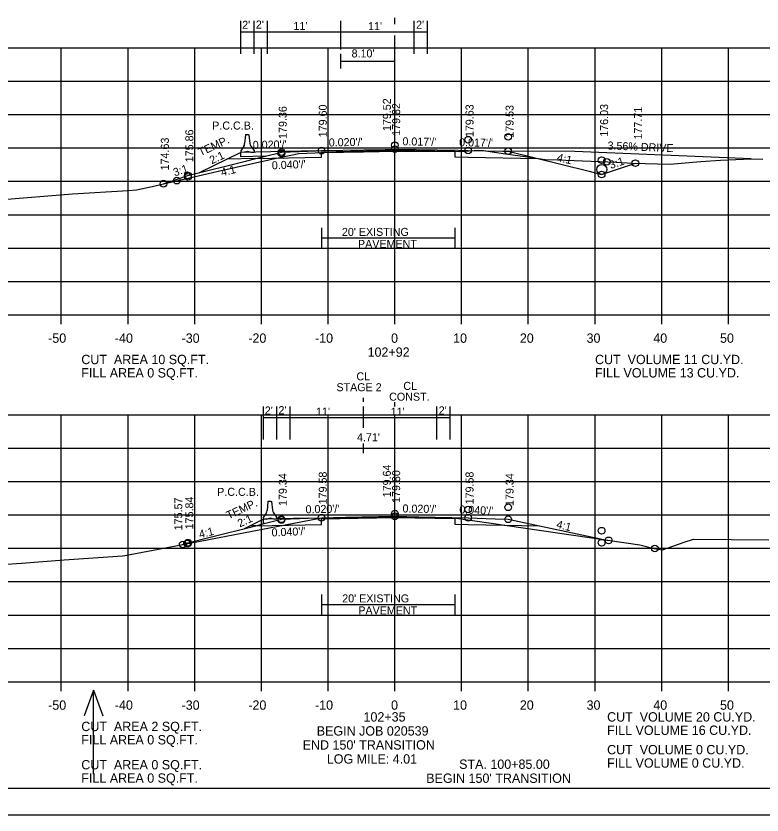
# Model space of a CAD drawing. Extents: x 915787 to 919910, y 133456 to 136717.
# Drawn here: x 916357.2 to 916469, y 133456 to 133575.8 of the extents above; entities that cross this region are included whole.
import ezdxf

# ---------------------------------------------------------------- set-up
doc = ezdxf.new("R2010")
doc.units = 0
for name, color, linetype in [('R_Axis', 7, 'Continuous'), ('R_Axis Annot', 7, 'Continuous'), ('R_Border', 7, 'Continuous'), ('R_Border Notes', 7, 'Continuous'), ('R_Drive', 7, 'Continuous'), ('R_Exist Surface', 7, 'Continuous'), ('R_Exist Surface Annot', 7, 'Continuous'), ('R_Fin Surface', 7, 'Continuous'), ('R_Grid', 7, 'Continuous'), ('R_MOT', 7, 'Continuous'), ('R_No Plot', 7, 'Continuous'), ('R_Water', 7, 'Continuous'), ('R_Water Annot', 7, 'Continuous'), ('R_Xsect Elev', 7, 'Continuous'), ('R_Xsect Slope', 7, 'Continuous')]:
    doc.layers.add(name, color=color, linetype=linetype)

msp = doc.modelspace()

# ---------------------------------------------------------------- linework, layer by layer
at = {"layer": 'R_Axis'}
for p, q in [((916273.98, 133531.01), (916553.98, 133531.01)), ((916363.98, 133529.61), (916363.98, 133531.01)), ((916373.98, 133529.61), (916373.98, 133531.01)), ((916383.98, 133529.61), (916383.98, 133531.01)), ((916393.98, 133529.61), (916393.98, 133531.01)), ((916403.98, 133529.61), (916403.98, 133531.01)), ((916413.98, 133529.61), (916413.98, 133531.01)), ((916423.98, 133529.61), (916423.98, 133531.01)), ((916433.98, 133529.61), (916433.98, 133531.01)), ((916443.98, 133529.61), (916443.98, 133531.01)), ((916453.98, 133529.61), (916453.98, 133531.01)), ((916463.98, 133529.61), (916463.98, 133531.01)), ((916273.98, 133476.01), (916553.98, 133476.01)), ((916363.98, 133474.61), (916363.98, 133476.01)), ((916373.98, 133474.61), (916373.98, 133476.01)), ((916383.98, 133474.61), (916383.98, 133476.01)), ((916393.98, 133474.61), (916393.98, 133476.01)), ((916403.98, 133474.61), (916403.98, 133476.01)), ((916413.98, 133474.61), (916413.98, 133476.01)), ((916423.98, 133474.61), (916423.98, 133476.01)), ((916433.98, 133474.61), (916433.98, 133476.01)), ((916443.98, 133474.61), (916443.98, 133476.01)), ((916453.98, 133474.61), (916453.98, 133476.01)), ((916463.98, 133474.61), (916463.98, 133476.01))]:
    msp.add_line(p, q, dxfattribs=at)
at = {"layer": 'R_Border'}
msp.add_line((916572.16, 133460.01), (916255.98, 133460.01), dxfattribs=at)
at = {"layer": 'R_Border Notes'}
for p, q in [((916413.98, 133574.55), (916413.98, 133575.51)), ((916413.98, 133567.9), (916413.98, 133572.86)), ((916405.88, 133567.9), (916405.88, 133570.14)), ((916405.88, 133569.02), (916413.98, 133569.02)), ((916409.27, 133517.96), (916409.27, 133518.58)), ((916413.98, 133517.24), (916413.98, 133517.93)), ((916413.98, 133510.46), (916413.98, 133514.75)), ((916409.27, 133510.29), (916409.27, 133511.71)), ((916409.27, 133511.02), (916413.98, 133511.02))]:
    msp.add_line(p, q, dxfattribs=at)
at = {"layer": 'R_Drive'}
for p, q in [((916440.97, 133555.48), (916430.97, 133555.54)), ((916467.4, 133554.39), (916440.97, 133555.48))]:
    msp.add_line(p, q, dxfattribs=at)
at = {"layer": 'R_Exist Surface'}
for points in [[(916354.57, 133548.22), (916365.66, 133549.14), (916374.02, 133549.65), (916375.24, 133549.72), (916377.58, 133550.25), (916387.31, 133552.48), (916395.52, 133554.31), (916399.56, 133555.2), (916400.76, 133555.24), (916403.3, 133555.32), (916409.27, 133555.45), (916413.97, 133555.54), (916419.97, 133555.51), (916423.66, 133555.5), (916425.85, 133555.61), (916427.27, 133555.64), (916430.56, 133555.14), (916433.85, 133554.67), (916436.5, 133554.28), (916438.35, 133554.21), (916447.14, 133553.88), (916449.61, 133553.72), (916455.24, 133553.58), (916456.9, 133553.73), (916459.83, 133553.96), (916462.78, 133554.2), (916467.4, 133554.39), (916469.15, 133554.32)], [(916355.08, 133493.56), (916358.02, 133493.77), (916364.39, 133494.29), (916373.17, 133494.89), (916373.52, 133494.91), (916378.57, 133495.89), (916402.71, 133500.54), (916412.64, 133500.65), (916413.6, 133500.66), (916414.46, 133500.65), (916423.17, 133500.51), (916428.42, 133499.75), (916450.68, 133496.51), (916452.85, 133496), (916454.08, 133495.76), (916457.35, 133496.95), (916458.75, 133497.39), (916470.01, 133497.28)]]:
    msp.add_lwpolyline(points, dxfattribs=at)
at = {"layer": 'R_Exist Surface Annot'}
for p, q in [((916402.98, 133544.03), (916402.98, 133541.03)), ((916422.98, 133544.03), (916422.98, 133541.03)), ((916402.98, 133542.53), (916422.98, 133542.53)), ((916402.98, 133489.1), (916402.98, 133486.1)), ((916422.98, 133489.1), (916422.98, 133486.1)), ((916402.98, 133487.6), (916422.98, 133487.6))]:
    msp.add_line(p, q, dxfattribs=at)
at = {"layer": 'R_Fin Surface'}
for points in [[(916379.3, 133550.65), (916379.9, 133550.85), (916382.97, 133551.87), (916391.8, 133554.08), (916393.16, 133554.42), (916396.46, 133555.24), (916396.97, 133555.37), (916402.17, 133555.58), (916402.97, 133555.61), (916412.5, 133555.8), (916413.97, 133555.83), (916423.5, 133555.67), (916424.97, 133555.64), (916430.17, 133555.55), (916430.97, 133555.54), (916443.1, 133552.51), (916444.97, 133552.04), (916445.54, 133552.23), (916450.02, 133553.72)], [(916393.16, 133554.42), (916402.98, 133554.61), (916402.97, 133555.44), (916413.97, 133555.66), (916422.97, 133555.51), (916422.98, 133554.68), (916424.98, 133554.64), (916435.39, 133554.43)], [(916382.18, 133496.59), (916382.59, 133496.72), (916382.97, 133496.85), (916386.3, 133497.68), (916393.16, 133499.4), (916394.41, 133499.71), (916396.97, 133500.35), (916401.02, 133500.51), (916402.97, 133500.59), (916406.56, 133500.66), (916413.97, 133500.81), (916417.56, 133500.74), (916424.97, 133500.59), (916429.02, 133500.43), (916430.97, 133500.35), (916446.02, 133497.2)], [(916393.16, 133499.4), (916402.98, 133499.59), (916402.97, 133500.42), (916413.97, 133500.64), (916422.97, 133500.46), (916422.98, 133499.63), (916424.98, 133499.59), (916435.62, 133499.38)]]:
    msp.add_lwpolyline(points, dxfattribs=at)
at = {"layer": 'R_Grid'}
for p, q in [((916273.98, 133571.01), (916553.98, 133571.01)), ((916363.98, 133531.01), (916363.98, 133571.01)), ((916373.98, 133531.01), (916373.98, 133571.01)), ((916383.98, 133531.01), (916383.98, 133571.01)), ((916393.98, 133531.01), (916393.98, 133571.01)), ((916403.98, 133531.01), (916403.98, 133571.01)), ((916413.98, 133531.01), (916413.98, 133571.01)), ((916423.98, 133531.01), (916423.98, 133571.01)), ((916433.98, 133531.01), (916433.98, 133571.01)), ((916443.98, 133531.01), (916443.98, 133571.01)), ((916453.98, 133531.01), (916453.98, 133571.01)), ((916463.98, 133531.01), (916463.98, 133571.01)), ((916273.98, 133566.01), (916553.98, 133566.01)), ((916273.98, 133561.01), (916553.98, 133561.01)), ((916273.98, 133556.01), (916553.98, 133556.01)), ((916273.98, 133551.01), (916553.98, 133551.01)), ((916273.98, 133546.01), (916553.98, 133546.01)), ((916273.98, 133541.01), (916553.98, 133541.01)), ((916273.98, 133536.01), (916553.98, 133536.01)), ((916273.98, 133531.01), (916553.98, 133531.01)), ((916273.98, 133516.01), (916553.98, 133516.01)), ((916363.98, 133476.01), (916363.98, 133516.01)), ((916373.98, 133476.01), (916373.98, 133516.01)), ((916383.98, 133476.01), (916383.98, 133516.01)), ((916393.98, 133476.01), (916393.98, 133516.01)), ((916403.98, 133476.01), (916403.98, 133516.01)), ((916413.98, 133476.01), (916413.98, 133516.01)), ((916423.98, 133476.01), (916423.98, 133516.01)), ((916433.98, 133476.01), (916433.98, 133516.01)), ((916443.98, 133476.01), (916443.98, 133516.01)), ((916453.98, 133476.01), (916453.98, 133516.01)), ((916463.98, 133476.01), (916463.98, 133516.01)), ((916273.98, 133511.01), (916553.98, 133511.01)), ((916273.98, 133506.01), (916553.98, 133506.01)), ((916273.98, 133501.01), (916553.98, 133501.01)), ((916273.98, 133496.01), (916553.98, 133496.01)), ((916273.98, 133491.01), (916553.98, 133491.01)), ((916273.98, 133486.01), (916553.98, 133486.01)), ((916273.98, 133481.01), (916553.98, 133481.01)), ((916273.98, 133476.01), (916553.98, 133476.01))]:
    msp.add_line(p, q, dxfattribs=at)
at = {"layer": 'R_MOT'}
for p, q in [((916391.57, 133557.97), (916391.46, 133556.66)), ((916391.57, 133557.97), (916391.64, 133558.04)), ((916391.64, 133558.04), (916392.01, 133558.04)), ((916392.01, 133558.04), (916392.08, 133557.98)), ((916392.08, 133557.98), (916392.24, 133556.68)), ((916391.32, 133556.27), (916390.87, 133555.6)), ((916392.4, 133556.29), (916392.87, 133555.64)), ((916390.87, 133555.6), (916390.88, 133555.35)), ((916391.38, 133555.36), (916390.88, 133555.35)), ((916391.38, 133555.36), (916391.87, 133555.54)), ((916391.87, 133555.54), (916392.38, 133555.38)), ((916392.38, 133555.38), (916392.88, 133555.39)), ((916392.87, 133555.64), (916392.88, 133555.39)), ((916394.96, 133503), (916394.85, 133501.69)), ((916394.96, 133503), (916395.02, 133503.06)), ((916395.02, 133503.06), (916395.4, 133503.07)), ((916395.4, 133503.07), (916395.47, 133503.01)), ((916395.47, 133503.01), (916395.63, 133501.7)), ((916394.71, 133501.29), (916394.26, 133500.63)), ((916395.79, 133501.32), (916396.26, 133500.67)), ((916394.26, 133500.63), (916394.27, 133500.38)), ((916394.77, 133500.39), (916394.27, 133500.38)), ((916394.77, 133500.39), (916395.26, 133500.56)), ((916395.26, 133500.56), (916395.77, 133500.41)), ((916395.77, 133500.41), (916396.27, 133500.42)), ((916396.26, 133500.67), (916396.27, 133500.42))]:
    msp.add_line(p, q, dxfattribs=at)
for centre, start, end in [((916390.63, 133556.73), 326.1785, 355.1615), ((916393.07, 133556.78), 187.1795, 216.1625), ((916394.02, 133501.76), 326.1785, 355.1615), ((916396.46, 133501.81), 187.1795, 216.1625)]:
    msp.add_arc(centre, 0.833, start, end, dxfattribs=at)
at = {"layer": 'R_No Plot'}
msp.add_line((916243.57, 133456.04), (916576.91, 133456.04), dxfattribs=at)
for points in [[(916243.57, 133669.37), (916576.91, 133669.37), (916576.91, 133456.03), (916243.57, 133456.03)], [(916489.9, 133665.47), (916489.9, 133655.59), (916525.63, 133655.59), (916525.63, 133652.67), (916548.83, 133652.67), (916548.83, 133629.46), (916572.16, 133629.46), (916572.16, 133460.01), (916255.98, 133460.01), (916255.98, 133665.47)]]:
    msp.add_lwpolyline(points, close=True, dxfattribs=at)
for centre in [(916424.97, 133557.25), (916430.97, 133557.69), (916413.97, 133556.43), (916413.97, 133555.83), (916396.97, 133555.37), (916396.97, 133555.17), (916402.97, 133555.61), (916402.97, 133555.61), (916424.97, 133555.64), (916430.97, 133555.54), (916444.97, 133554.19), (916445.74, 133553.94), (916450.02, 133553.72), (916381.3, 133551.11), (916382.97, 133551.87), (916382.97, 133551.67), (916444.97, 133552.04), (916379.3, 133550.65), (916430.97, 133502.15), (916413.97, 133501.2), (916413.97, 133500.81), (916424.97, 133501.82), (916396.97, 133500.35), (916396.97, 133500.25), (916402.97, 133500.59), (916402.97, 133500.59), (916424.97, 133500.59), (916430.97, 133500.35), (916444.97, 133498.65), (916446.02, 133497.2), (916382.18, 133496.59), (916382.83, 133496.71), (916382.97, 133496.85), (916382.97, 133496.75), (916444.97, 133496.85), (916452.96, 133495.99)]:
    msp.add_circle(centre, 0.5, dxfattribs=at)
at = {"layer": 'R_Water'}
msp.add_circle((916444.99, 133552.8), 0.75, dxfattribs=at)
at = {"layer": 'R_Water Annot'}
for p, q in [((916368.83, 133474.72), (916367.43, 133470.88)), ((916368.83, 133462.15), (916368.83, 133474.72)), ((916368.83, 133474.72), (916370.23, 133470.88))]:
    msp.add_line(p, q, dxfattribs=at)
at = {"layer": 'R_Xsect Slope'}
for p, q in [((916390.88, 133570.14), (916390.88, 133575.05)), ((916392.88, 133570.14), (916392.88, 133575.05)), ((916394.88, 133570.14), (916394.88, 133575.05)), ((916405.88, 133570.76), (916405.88, 133575.05)), ((916416.88, 133570.14), (916416.88, 133575.05)), ((916418.88, 133570.14), (916418.88, 133575.05)), ((916390.88, 133573.43), (916418.88, 133573.43)), ((916390.88, 133555.35), (916384.67, 133552.3)), ((916402.17, 133555.58), (916390.88, 133555.35)), ((916393.16, 133554.42), (916388.8, 133554.33)), ((916394.27, 133512.33), (916394.27, 133517.24)), ((916396.27, 133512.33), (916396.27, 133517.24)), ((916398.27, 133512.33), (916398.27, 133517.24)), ((916409.27, 133514.06), (916409.27, 133517.24)), ((916420.27, 133512.33), (916420.27, 133517.24)), ((916422.27, 133512.33), (916422.27, 133517.24)), ((916394.27, 133515.63), (916422.27, 133515.63)), ((916394.27, 133500.38), (916391.37, 133498.95)), ((916401.02, 133500.51), (916394.27, 133500.38)), ((916393.16, 133499.4), (916392.24, 133499.38))]:
    msp.add_line(p, q, dxfattribs=at)
for points in [[(916394.53, 133554.76), (916390.89, 133554.69), (916390.88, 133555.35)], [(916394.43, 133499.71), (916394.28, 133499.71), (916394.27, 133500.38)]]:
    msp.add_lwpolyline(points, dxfattribs=at)

# ---------------------------------------------------------------- texts
at = {"layer": 'R_Axis Annot'}
for s, p in [('-50', (916362.01, 133526.81)), ('-40', (916372.01, 133526.81)), ('-30', (916382.01, 133526.81)), ('-20', (916392.01, 133526.81)), ('-10', (916402.01, 133526.81)), ('0', (916413.41, 133526.81)), ('10', (916422.71, 133526.81)), ('20', (916432.71, 133526.81)), ('30', (916442.71, 133526.81)), ('40', (916452.71, 133526.81)), ('50', (916462.71, 133526.81)), ('102+92', (916409.89, 133524.71)), ('-50', (916362.01, 133471.81)), ('-40', (916372.01, 133471.81)), ('-30', (916382.01, 133471.81)), ('-20', (916392.01, 133471.81)), ('-10', (916402.01, 133471.81)), ('0', (916413.41, 133471.81)), ('10', (916422.71, 133471.81)), ('20', (916432.71, 133471.81)), ('30', (916442.71, 133471.81)), ('40', (916452.71, 133471.81)), ('50', (916462.71, 133471.81)), ('102+35', (916409.28, 133470.04)), ('BEGIN JOB 020539', (916402.27, 133467.94)), ("END 150' TRANSITION", (916400.16, 133465.84)), ('LOG MILE: 4.01', (916403.78, 133463.74))]:
    msp.add_text(s, height=1.4, dxfattribs=at).set_placement(p)
at = {"layer": 'R_Border Notes'}
for s, height, p in [("8.10'", 1.2, (916407.49, 133569.58)), ('CUT  AREA 10 SQ.FT.', 1.4, (916366.98, 133523.61)), ('CUT  VOLUME 11 CU.YD.', 1.4, (916443.98, 133523.61)), ('FILL AREA 0 SQ.FT.', 1.4, (916366.98, 133521.61)), ('FILL VOLUME 13 CU.YD.', 1.4, (916443.98, 133521.61)), ('CL', 1.2, (916408.22, 133521.18)), ('STAGE 2', 1.2, (916405.22, 133519.55)), ('CL', 1.2, (916415.25, 133519.75)), ('CONST.', 1.2, (916413.12, 133518.13)), ("4.71'", 1.2, (916408.3, 133512.05)), ('CUT  VOLUME 20 CU.YD.', 1.4, (916445.79, 133470.04)), ('CUT  AREA 2 SQ.FT.', 1.4, (916366.98, 133468.61)), ('FILL VOLUME 16 CU.YD.', 1.4, (916445.79, 133468.04)), ('FILL AREA 0 SQ.FT.', 1.4, (916366.98, 133466.61)), ('CUT  VOLUME 0 CU.YD.', 1.4, (916445.79, 133465.13)), ('CUT  AREA 0 SQ.FT.', 1.4, (916366.98, 133462.87)), ('STA. 100+85.00', 1.4, (916423.61, 133462.95)), ('FILL VOLUME 0 CU.YD.', 1.4, (916445.79, 133463.13)), ('FILL AREA 0 SQ.FT.', 1.4, (916366.98, 133460.87)), ("BEGIN 150' TRANSITION", 1.4, (916418.68, 133460.85))]:
    msp.add_text(s, height=height, dxfattribs=at).set_placement(p)
at = {"layer": 'R_Drive'}
msp.add_text('3.56% DRIVE', height=1.2, rotation=357.6309, dxfattribs=at).set_placement((916445.83, 133555.79))
at = {"layer": 'R_Exist Surface Annot'}
for s, p in [("20' EXISTING", (916406.04, 133542.83)), ('PAVEMENT', (916408.45, 133541.03)), ("20' EXISTING", (916406.09, 133487.9)), ('PAVEMENT', (916408.5, 133486.1))]:
    msp.add_text(s, height=1.2, dxfattribs=at).set_placement(p)
at = {"layer": 'R_MOT'}
for p in [(916390.88, 133555.36), (916394.27, 133500.38)]:
    msp.add_text('DWB 1-14-10', height=0.004, rotation=91.1705, dxfattribs=at).set_placement(p)
at = {"layer": 'R_Xsect Elev'}
for s, p in [('179.60', (916403.77, 133557.61)), ('179.52', (916413.38, 133558.54)), ('179.82', (916414.77, 133557.83)), ('179.63', (916425.77, 133557.64)), ('179.53', (916431.77, 133557.54)), ('176.03', (916445.94, 133557.69)), ('179.36', (916397.77, 133557.37)), ('177.71', (916451.03, 133557.28)), ('175.86', (916383.77, 133553.87)), ('174.63', (916380.1, 133552.65)), ('179.64', (916413.38, 133503.65)), ('179.34', (916397.77, 133502.35)), ('179.58', (916403.77, 133502.59)), ('179.80', (916414.77, 133502.81)), ('179.58', (916425.77, 133502.59)), ('179.34', (916431.77, 133502.35)), ('175.84', (916383.77, 133498.85)), ('175.57', (916382.12, 133498.7))]:
    msp.add_text(s, height=1.2, rotation=90, dxfattribs=at).set_placement(p)
at = {"layer": 'R_Xsect Slope'}
for s, p in [("2'", (916391.1, 133573.87)), ("2'", (916393.14, 133573.91)), ("11'", (916398.78, 133573.7)), ("11'", (916409.96, 133573.67)), ("2'", (916417.16, 133573.88)), ('P.C.C.B.', (916386.6, 133558.77)), ("2'", (916394.48, 133516.06)), ("2'", (916396.53, 133516.11)), ("11'", (916402.17, 133515.9)), ("11'", (916413.35, 133515.87)), ("2'", (916420.55, 133516.08)), ('P.C.C.B.', (916387.35, 133503.87))]:
    msp.add_text(s, height=1.2, dxfattribs=at).set_placement(p)
for s, rotation, p in [('TEMP.', 24.829, (916384.85, 133554.75)), ("0.020'/'", 1.1458, (916404.08, 133556.23)), ("0.017'/'", 359.0207, (916415.1, 133556.41)), ("0.017'/'", 359.0207, (916423.6, 133556.27)), ("0.020'/'", 1.1458, (916392.69, 133555.86)), ('2:1', 24.829, (916386.53, 133553.55)), ('4:1', 345.9637, (916438.19, 133554.09)), ("0.040'/'", 2.2906, (916395.56, 133552.8)), ('3:1', 18.435, (916446.34, 133552.85)), ('3:1', 18.435, (916380.98, 133551.73)), ('4:1', 14.0363, (916388.06, 133551.75)), ('TEMP.', 24.829, (916389.06, 133500.33)), ("0.020'/'", 1.1458, (916400.6, 133501.25)), ("0.020'/'", 358.8542, (916415.11, 133501.39)), ("0.040'/'", 357.7094, (916423.62, 133501.24)), ('2:1', 24.829, (916390.74, 133499.12)), ('4:1', 345.9638, (916438.1, 133499.09)), ('4:1', 14.0362, (916384.77, 133497.5)), ("0.040'/'", 2.2906, (916395.52, 133497.78))]:
    msp.add_text(s, height=1.2, rotation=rotation, dxfattribs=at).set_placement(p)

doc.saveas('drawing.dxf')
